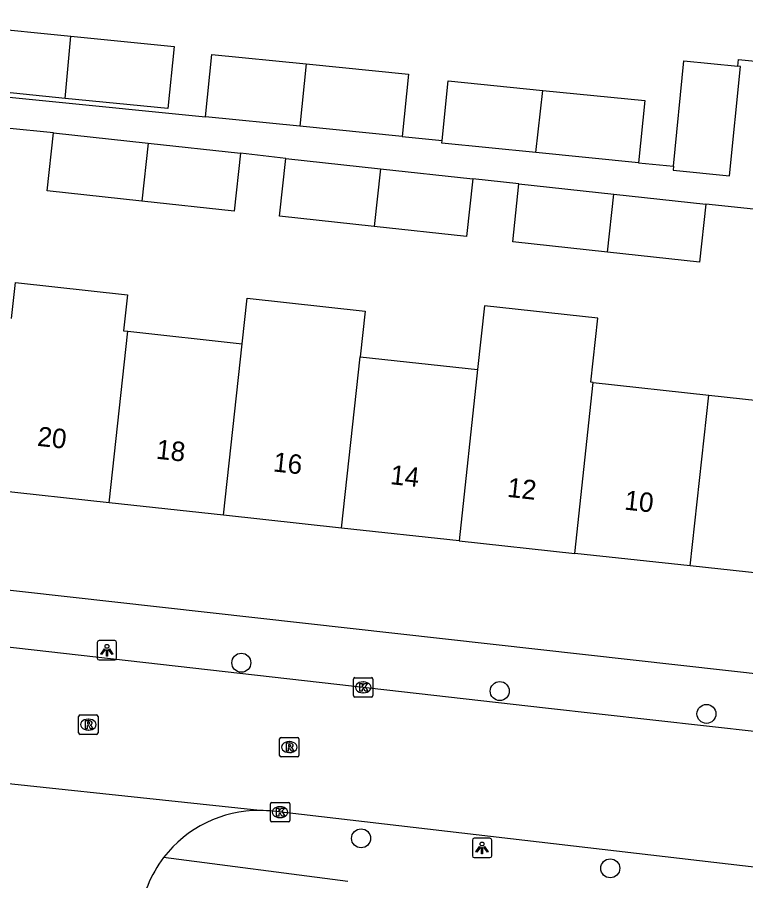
# Model space of a CAD drawing. Extents: x 162026 to 163499, y 387297 to 388169.
# Drawn here: x 162729.3 to 162766.84, y 387491.1 to 387535.57 of the extents above; entities that cross this region are included whole.
import ezdxf

# ---------------------------------------------------------------- set-up
doc = ezdxf.new("R2010")
doc.units = 0
for name, color, linetype in [('IMGEO_Boom', 7, 'Continuous'), ('IMGEO_Kolk', 7, 'Continuous'), ('IMGEO_Lichtpunt', 7, 'Continuous'), ('IMGEO_Pand', 7, 'Continuous'), ('IMGEO_Pand_nummerreeks', 7, 'Continuous'), ('IMGEO_Rijbaan_lokaal_open', 7, 'Continuous'), ('IMGEO_Rioolput', 7, 'Continuous'), ('IMGEO_Voetpad_open', 7, 'Continuous')]:
    doc.layers.add(name, color=color, linetype=linetype)

msp = doc.modelspace()

# ---------------------------------------------------------------- linework, layer by layer
at = {"layer": 'IMGEO_Boom'}
for centre in [(162740.849, 387502.326), (162754.163, 387500.866), (162764.815, 387499.69), (162747.018, 387493.281), (162759.859, 387491.737)]:
    msp.add_circle(centre, 0.489, dxfattribs=at)
at = {"layer": 'IMGEO_Kolk'}
for p, q in [((162746.629, 387500.63), (162746.629, 387501.482)), ((162746.704, 387501.556), (162747.556, 387501.556)), ((162747.63, 387501.482), (162747.63, 387500.63)), ((162747.117, 387501.336), (162747.142, 387501.336)), ((162747.14, 387500.776), (162747.115, 387500.776)), ((162747.556, 387500.556), (162746.704, 387500.556)), ((162742.344, 387494.202), (162742.344, 387495.054)), ((162742.419, 387495.128), (162743.271, 387495.128)), ((162742.832, 387494.908), (162742.857, 387494.908)), ((162743.345, 387495.054), (162743.345, 387494.202)), ((162743.271, 387494.128), (162742.419, 387494.128)), ((162742.855, 387494.348), (162742.83, 387494.348))]:
    msp.add_line(p, q, dxfattribs=at)
for points in [[(162746.629, 387500.63), (162746.629, 387501.482)], [(162746.704, 387501.556), (162747.556, 387501.556)], [(162747.63, 387501.482), (162747.63, 387500.63)], [(162746.95, 387501.256), (162747.073, 387501.256), (162747.073, 387501.105), (162747.203, 387501.256), (162747.367, 387501.256), (162747.221, 387501.105), (162747.374, 387500.856), (162747.222, 387500.856), (162747.137, 387501.02), (162747.073, 387500.953), (162747.073, 387500.856), (162746.95, 387500.856), (162746.95, 387501.256)], [(162747.556, 387500.556), (162746.704, 387500.556)], [(162742.344, 387494.202), (162742.344, 387495.054)], [(162742.419, 387495.128), (162743.271, 387495.128)], [(162742.665, 387494.828), (162742.788, 387494.828), (162742.788, 387494.677), (162742.918, 387494.828), (162743.082, 387494.828), (162742.936, 387494.677), (162743.089, 387494.428), (162742.937, 387494.428), (162742.852, 387494.592), (162742.788, 387494.525), (162742.788, 387494.428), (162742.665, 387494.428), (162742.665, 387494.828)], [(162743.345, 387495.054), (162743.345, 387494.202)], [(162743.271, 387494.128), (162742.419, 387494.128)]]:
    msp.add_lwpolyline(points, dxfattribs=at)
for centre, start, end in [((162746.706, 387501.48), 91.552, 178.448), ((162746.706, 387501.48), 91.552, 178.448), ((162747.554, 387501.48), 1.552, 88.448), ((162747.554, 387501.48), 1.552, 88.448), ((162746.706, 387500.632), 181.552, 268.448), ((162746.706, 387500.632), 181.552, 268.448), ((162747.554, 387500.632), 271.552, 358.448), ((162747.554, 387500.632), 271.552, 358.448), ((162742.421, 387495.052), 91.552, 178.448), ((162742.421, 387495.052), 91.552, 178.448), ((162743.269, 387495.052), 1.552, 88.448), ((162743.269, 387495.052), 1.552, 88.448), ((162742.421, 387494.204), 181.552, 268.448), ((162742.421, 387494.204), 181.552, 268.448), ((162743.269, 387494.204), 271.552, 358.448), ((162743.269, 387494.204), 271.552, 358.448)]:
    msp.add_arc(centre, 0.0765, start, end, dxfattribs=at)
for centre, major_axis, ratio, start_param, end_param in [((162747.116, 387501.056), (-0.387, 0.002), 0.722429, 4.712389, 7.853982), ((162747.141, 387501.056), (-0.39, 0.002), 0.717154, 1.570796, 4.712389), ((162742.831, 387494.628), (-0.387, 0.002), 0.722429, 4.712389, 7.853982), ((162742.856, 387494.628), (-0.39, 0.002), 0.717154, 1.570796, 4.712389)]:
    msp.add_ellipse(centre, major_axis=major_axis, ratio=ratio, start_param=start_param, end_param=end_param, dxfattribs=at)
at = {"layer": 'IMGEO_Lichtpunt'}
for p, q in [((162733.424, 387503.372), (162733.424, 387502.565)), ((162733.424, 387503.372), (162733.424, 387502.565)), ((162734.326, 387503.467), (162733.518, 387503.467)), ((162734.326, 387503.467), (162733.518, 387503.467)), ((162734.42, 387502.565), (162734.42, 387503.372)), ((162734.42, 387502.565), (162734.42, 387503.372)), ((162733.518, 387502.471), (162734.326, 387502.471)), ((162733.518, 387502.471), (162734.326, 387502.471)), ((162752.753, 387493.193), (162752.753, 387492.386)), ((162752.753, 387493.193), (162752.753, 387492.386)), ((162753.655, 387493.288), (162752.847, 387493.288)), ((162753.655, 387493.288), (162752.847, 387493.288)), ((162753.749, 387492.386), (162753.749, 387493.193)), ((162753.749, 387492.386), (162753.749, 387493.193)), ((162752.847, 387492.292), (162753.655, 387492.292)), ((162752.847, 387492.292), (162753.655, 387492.292))]:
    msp.add_line(p, q, dxfattribs=at)
for points in [[(162733.798, 387503.036), (162733.837, 387503.008), (162733.649, 387502.746), (162733.611, 387502.773), (162733.798, 387503.036)], [(162733.9, 387502.988), (162733.947, 387502.988), (162733.947, 387502.666), (162733.9, 387502.666), (162733.9, 387502.988)], [(162734.01, 387503.008), (162734.048, 387503.035), (162734.235, 387502.773), (162734.196, 387502.745), (162734.01, 387503.008)], [(162753.127, 387492.857), (162753.166, 387492.829), (162752.978, 387492.567), (162752.94, 387492.594), (162753.127, 387492.857)], [(162753.229, 387492.809), (162753.276, 387492.809), (162753.276, 387492.487), (162753.229, 387492.487), (162753.229, 387492.809)], [(162753.339, 387492.829), (162753.377, 387492.856), (162753.564, 387492.594), (162753.525, 387492.566), (162753.339, 387492.829)]]:
    msp.add_lwpolyline(points, dxfattribs=at)
for centre in [(162733.923, 387503.17), (162753.252, 387492.991)]:
    msp.add_circle(centre, 0.0994, dxfattribs=at)
for centre, start, end in [((162733.518, 387503.372), 90, 180), ((162733.518, 387503.372), 90, 180), ((162734.326, 387503.372), 0, 90), ((162734.326, 387503.372), 0, 90), ((162733.518, 387502.565), 180, 270), ((162733.518, 387502.565), 180, 270), ((162734.326, 387502.565), 270, 0), ((162734.326, 387502.565), 270, 360), ((162752.847, 387493.193), 90, 180), ((162752.847, 387493.193), 90, 180), ((162753.655, 387493.193), 0, 90), ((162753.655, 387493.193), 0, 90), ((162752.847, 387492.386), 180, 270), ((162752.847, 387492.386), 180, 270), ((162753.655, 387492.386), 270, 0), ((162753.655, 387492.386), 270, 360)]:
    msp.add_arc(centre, 0.0946, start, end, dxfattribs=at)
at = {"layer": 'IMGEO_Pand'}
for points in [[(162731.776, 387531.391), (162726.931, 387531.877), (162727.252, 387535.08), (162732.058, 387534.599)], [(162732.058, 387534.599), (162737.388, 387534.065), (162737.067, 387530.861), (162731.776, 387531.391)], [(162731.776, 387531.391), (162732.058, 387534.599)], [(162739.006, 387530.445), (162739.327, 387533.649), (162744.194, 387533.161)], [(162744.194, 387533.161), (162743.855, 387529.959)], [(162744.194, 387533.161), (162749.464, 387532.633), (162749.143, 387529.429)], [(162763.112, 387527.892), (162763.093, 387527.694), (162766.01, 387527.408), (162766.562, 387533.03), (162766.425, 387533.043)], [(162763.112, 387527.892), (162763.644, 387533.317), (162766.425, 387533.043)], [(162751.194, 387529.224), (162751.501, 387532.292), (162756.378, 387531.803)], [(162756.029, 387528.602), (162756.378, 387531.803)], [(162756.378, 387531.803), (162761.638, 387531.276), (162761.317, 387528.072)], [(162743.855, 387529.959), (162739.006, 387530.445)], [(162749.143, 387529.429), (162743.855, 387529.959)], [(162735.722, 387526.101), (162730.841, 387526.631), (162731.164, 387529.609)], [(162731.164, 387529.609), (162736.045, 387529.079)], [(162736.045, 387529.079), (162735.722, 387526.101)], [(162736.045, 387529.079), (162740.8, 387528.562)], [(162756.029, 387528.602), (162751.18, 387529.088), (162751.194, 387529.224)], [(162761.317, 387528.072), (162756.029, 387528.602)], [(162740.8, 387528.562), (162740.476, 387525.585), (162735.722, 387526.101)], [(162747.701, 387524.788), (162742.821, 387525.318), (162743.145, 387528.298)], [(162743.145, 387528.298), (162748.025, 387527.768)], [(162748.025, 387527.768), (162747.701, 387524.788)], [(162748.025, 387527.768), (162752.779, 387527.252)], [(162752.779, 387527.252), (162752.455, 387524.272), (162747.701, 387524.788)], [(162759.712, 387523.471), (162754.831, 387524.001), (162755.155, 387526.991)], [(162755.155, 387526.991), (162760.036, 387526.461)], [(162759.712, 387523.471), (162760.036, 387526.461)], [(162760.036, 387526.461), (162764.79, 387525.945)], [(162764.79, 387525.945), (162764.465, 387522.955), (162759.712, 387523.471)], [(162729.013, 387520.051), (162729.214, 387521.903), (162734.976, 387521.271), (162734.775, 387519.419), (162734.993, 387519.395)], [(162740.891, 387518.749), (162741.146, 387521.094), (162747.228, 387520.433), (162746.973, 387518.082)], [(162758.983, 387516.765), (162758.855, 387516.779), (162759.216, 387520.063), (162753.381, 387520.704), (162753.024, 387517.419)], [(162734.033, 387510.561), (162734.993, 387519.395)], [(162734.993, 387519.395), (162740.891, 387518.749)], [(162739.932, 387509.921), (162740.891, 387518.749)], [(162746.015, 387509.26), (162746.973, 387518.082)], [(162746.973, 387518.082), (162753.024, 387517.419)], [(162753.024, 387517.419), (162752.066, 387508.603)], [(162758.026, 387507.956), (162758.983, 387516.765)], [(162758.983, 387516.765), (162764.931, 387516.113)], [(162763.974, 387507.31), (162764.931, 387516.113)], [(162764.931, 387516.113), (162770.94, 387515.455)], [(162734.033, 387510.561), (162728.053, 387511.211)], [(162739.932, 387509.921), (162734.033, 387510.561)], [(162746.015, 387509.26), (162739.932, 387509.921)], [(162752.066, 387508.603), (162746.015, 387509.26)], [(162752.066, 387508.603), (162758.026, 387507.956)], [(162763.974, 387507.31), (162758.026, 387507.956)], [(162769.984, 387506.658), (162763.974, 387507.31)]]:
    msp.add_lwpolyline(points, dxfattribs=at)
at = {"layer": 'IMGEO_Rijbaan_lokaal_open'}
for points in [[(162679.11, 387513.745), (162679.176, 387513.327), (162679.286, 387512.787), (162679.443, 387512.258), (162679.647, 387511.746), (162679.896, 387511.254), (162680.188, 387510.786), (162680.521, 387510.346), (162680.892, 387509.937), (162681.297, 387509.564), (162681.735, 387509.228), (162682.2, 387508.932), (162682.691, 387508.68), (162683.201, 387508.472), (162683.729, 387508.31), (162684.268, 387508.196), (162684.573, 387508.154), (162756.513, 387500), (162809.066, 387494.139)], [(162741.8, 387494.715), (162723.664, 387496.644)], [(162791.909, 387488.931), (162742.473, 387494.673)]]:
    msp.add_lwpolyline(points, dxfattribs=at)
for centre, radius, start, end in [((162741.748, 387488.543), 6.172, 89.5173, 142.6096), ((162741.744, 387488.405), 6.31, 83.3661, 89.4918), ((162741.755, 387488.541), 6.179, 142.6412, 173.4251)]:
    msp.add_arc(centre, radius, start, end, dxfattribs=at)
at = {"layer": 'IMGEO_Rioolput'}
for p, q in [((162732.463, 387498.712), (162732.463, 387499.564)), ((162732.538, 387499.638), (162733.39, 387499.638)), ((162732.951, 387499.418), (162732.976, 387499.418)), ((162733.464, 387499.564), (162733.464, 387498.712)), ((162732.974, 387498.858), (162732.949, 387498.858)), ((162733.39, 387498.638), (162732.538, 387498.638)), ((162742.818, 387497.555), (162742.818, 387498.407)), ((162742.893, 387498.481), (162743.745, 387498.481)), ((162743.819, 387498.407), (162743.819, 387497.555)), ((162743.306, 387498.261), (162743.331, 387498.261)), ((162743.745, 387497.481), (162742.893, 387497.481)), ((162743.329, 387497.701), (162743.304, 387497.701))]:
    msp.add_line(p, q, dxfattribs=at)
for points in [[(162732.463, 387498.712), (162732.463, 387499.564)], [(162732.538, 387499.638), (162733.39, 387499.638)], [(162733.052, 387499.336), (162732.8, 387499.338), (162732.8, 387498.938)], [(162732.978, 387499.257), (162732.924, 387499.257), (162732.924, 387499.176)], [(162733.464, 387499.564), (162733.464, 387498.712)], [(162732.8, 387498.938), (162732.924, 387498.938), (162732.924, 387499.1), (162732.935, 387499.1)], [(162732.924, 387499.176), (162732.976, 387499.176)], [(162732.982, 387499.071), (162733.053, 387498.938), (162733.193, 387498.938), (162733.128, 387499.064)], [(162733.39, 387498.638), (162732.538, 387498.638)], [(162742.818, 387497.555), (162742.818, 387498.407)], [(162742.893, 387498.481), (162743.745, 387498.481)], [(162743.819, 387498.407), (162743.819, 387497.555)], [(162743.407, 387498.179), (162743.155, 387498.181), (162743.155, 387497.781)], [(162743.155, 387497.781), (162743.279, 387497.781), (162743.279, 387497.943), (162743.29, 387497.943)], [(162743.333, 387498.1), (162743.279, 387498.1), (162743.279, 387498.019)], [(162743.279, 387498.019), (162743.331, 387498.019)], [(162743.337, 387497.914), (162743.408, 387497.781), (162743.548, 387497.781), (162743.483, 387497.907)], [(162743.745, 387497.481), (162742.893, 387497.481)]]:
    msp.add_lwpolyline(points, dxfattribs=at)
for centre, radius, start, end in [((162732.54, 387499.562), 0.0765, 91.552, 178.448), ((162732.54, 387499.562), 0.0765, 91.552, 178.448), ((162732.984, 387499.161), 0.0964, 77.0061, 93.1865), ((162732.998, 387499.218), 0.0378, 276.6634, 79.6772), ((162733.051, 387499.226), 0.109, 350.3612, 89.416), ((162733.388, 387499.562), 0.0765, 1.552, 88.448), ((162733.388, 387499.562), 0.0765, 1.552, 88.448), ((162732.934, 387499.047), 0.0533, 26.0293, 88.6989), ((162732.96, 387499.365), 0.19, 274.7715, 282.9687), ((162733.049, 387499.226), 0.112, 277.5842, 350.9817), ((162733.033, 387499.011), 0.108, 29.5134, 73.7905), ((162732.54, 387498.714), 0.0765, 181.552, 268.448), ((162732.54, 387498.714), 0.0765, 181.552, 268.448), ((162733.388, 387498.714), 0.0765, 271.552, 358.448), ((162733.388, 387498.714), 0.0765, 271.552, 358.448), ((162742.895, 387498.405), 0.0765, 91.552, 178.448), ((162742.895, 387498.405), 0.0765, 91.552, 178.448), ((162743.743, 387498.405), 0.0765, 1.552, 88.448), ((162743.743, 387498.405), 0.0765, 1.552, 88.448), ((162743.289, 387497.89), 0.0533, 26.0293, 88.6989), ((162743.315, 387498.208), 0.19, 274.7715, 282.9687), ((162743.339, 387498.004), 0.0964, 77.0061, 93.1865), ((162743.353, 387498.061), 0.0378, 276.6634, 79.6772), ((162743.406, 387498.069), 0.109, 350.3612, 89.416), ((162743.404, 387498.069), 0.112, 277.5842, 350.9817), ((162743.388, 387497.854), 0.108, 29.5134, 73.7905), ((162742.895, 387497.557), 0.0765, 181.552, 268.448), ((162742.895, 387497.557), 0.0765, 181.552, 268.448), ((162743.743, 387497.557), 0.0765, 271.552, 358.448), ((162743.743, 387497.557), 0.0765, 271.552, 358.448)]:
    msp.add_arc(centre, radius, start, end, dxfattribs=at)
for centre, major_axis, ratio, start_param, end_param in [((162732.95, 387499.138), (-0.387, 0.002), 0.722429, 4.712389, 7.853982), ((162732.975, 387499.138), (-0.39, 0.002), 0.717154, 1.570796, 4.712389), ((162743.305, 387497.981), (-0.387, 0.002), 0.722429, 4.712389, 7.853982), ((162743.33, 387497.981), (-0.39, 0.002), 0.717154, 1.570796, 4.712389)]:
    msp.add_ellipse(centre, major_axis=major_axis, ratio=ratio, start_param=start_param, end_param=end_param, dxfattribs=at)
at = {"layer": 'IMGEO_Voetpad_open'}
for points in [[(162687.909, 387535.567), (162702.151, 387534.139), (162722.359, 387532.113), (162739.006, 387530.445)], [(162766.425, 387533.043), (162766.459, 387533.385), (162776.516, 387532.377), (162791.147, 387530.91), (162791.162, 387531.047)], [(162731.164, 387529.609), (162728.74, 387529.857)], [(162749.143, 387529.429), (162751.194, 387529.224)], [(162767.555, 387528.781), (162767.237, 387525.679), (162764.79, 387525.945)], [(162743.145, 387528.298), (162740.8, 387528.562)], [(162761.317, 387528.072), (162763.112, 387527.892)], [(162755.155, 387526.991), (162752.779, 387527.252)], [(162693.181, 387510.055), (162787.592, 387499.501)], [(162746.341, 387491.056), (162736.844, 387492.291)]]:
    msp.add_lwpolyline(points, dxfattribs=at)

# ---------------------------------------------------------------- texts
at = {"layer": 'IMGEO_Pand_nummerreeks'}
for s, rotation, p in [('20', 353.8006, (162730.304, 387513.501)), ('18', 353.8031, (162736.426, 387512.837)), ('16', 353.8031, (162742.455, 387512.182)), ('14', 353.8031, (162748.487, 387511.527)), ('12', 353.8006, (162754.516, 387510.872)), ('10', 353.8031, (162760.554, 387510.217))]:
    msp.add_text(s, height=1, rotation=rotation, dxfattribs=at).set_placement(p)

doc.saveas('drawing.dxf')
